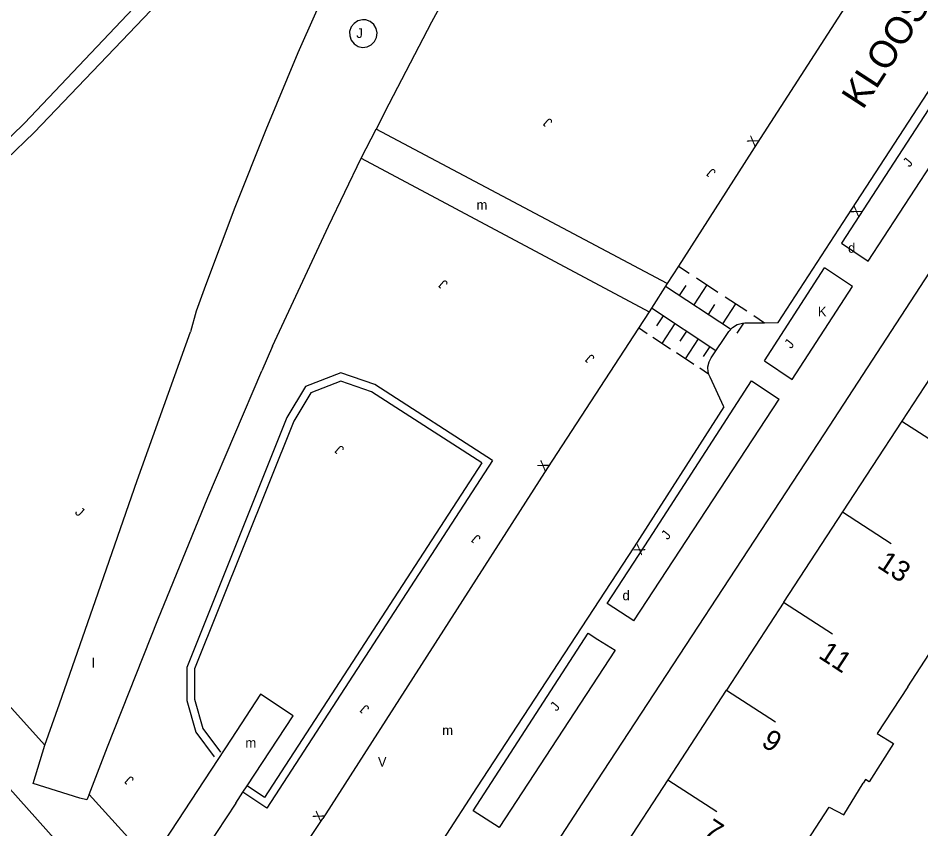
# Model space of a CAD drawing. Extents: x 134999 to 136502, y 457398 to 459002.
# Drawn here: x 135252.64 to 135299.08, y 457837.42 to 457879.15 of the extents above; entities that cross this region are included whole.
import ezdxf

# ---------------------------------------------------------------- set-up
doc = ezdxf.new("R2010")
doc.units = 0
for name, color, linetype in [('RI_DGTB_15', 7, 'Continuous'), ('RI_DGTB_19', 7, 'Continuous'), ('RI_DGTB_29', 7, 'Continuous'), ('RI_DGTB_30', 7, 'Continuous'), ('RI_DGTB_31', 7, 'Continuous'), ('RI_DGTB_36', 7, 'Continuous'), ('RI_DGTB_37', 7, 'Continuous'), ('RI_DGTB_4', 7, 'Continuous'), ('RI_DGTB_43', 7, 'Continuous'), ('RI_DGTB_48', 7, 'Continuous'), ('RI_DGTB_5', 7, 'Continuous'), ('RI_DGTB_53', 7, 'Continuous'), ('RI_DGTB_54', 7, 'Continuous')]:
    doc.layers.add(name, color=color, linetype=linetype)

msp = doc.modelspace()

# ---------------------------------------------------------------- linework, layer by layer
at = {"layer": 'RI_DGTB_15'}
for p, q in [((135298.108, 457858.408), (135300.621, 457856.77)), ((135295.046, 457853.741), (135297.559, 457852.103)), ((135292.022, 457849.089), (135294.535, 457847.451)), ((135289.081, 457844.566), (135291.594, 457842.928)), ((135286.072, 457839.952), (135288.585, 457838.314))]:
    msp.add_line(p, q, dxfattribs=at)
at = {"layer": 'RI_DGTB_19'}
msp.add_lwpolyline([(135266.218, 457886.614), (135253.47, 457873.251), (135252.05, 457871.882), (135249.956, 457871.034), (135247.58, 457871.291), (135234.481, 457876.364)], dxfattribs=at)
at = {"layer": 'RI_DGTB_31'}
for p, q in [((135286.607, 457866.382), (135287.162, 457866.018)), ((135287.411, 457864.384), (135288.086, 457865.411)), ((135287.531, 457865.775), (135288.641, 457865.046)), ((135285.943, 457865.348), (135289.289, 457863.15)), ((135286.672, 457864.869), (135287.009, 457865.383)), ((135289.01, 457864.804), (135290.12, 457864.075)), ((135288.539, 457862.03), (135285.215, 457864.213)), ((135288.151, 457863.898), (135288.488, 457864.411)), ((135288.89, 457863.412), (135289.565, 457864.439)), ((135285.816, 457863.818), (135285.483, 457863.31)), ((135290.489, 457863.832), (135291.044, 457863.468)), ((135284.999, 457862.901), (135284.548, 457863.197)), ((135286.417, 457863.423), (135285.75, 457862.407)), ((135289.63, 457862.927), (135289.967, 457863.44)), ((135286.201, 457862.111), (135285.299, 457862.703)), ((135287.018, 457863.028), (135286.685, 457862.52)), ((135287.62, 457862.633), (135286.953, 457861.618)), ((135288.221, 457862.238), (135287.887, 457861.731)), ((135287.404, 457861.322), (135286.502, 457861.914)), ((135288.155, 457860.828), (135287.704, 457861.124))]:
    msp.add_line(p, q, dxfattribs=at)
msp.add_lwpolyline([(135270.36, 457879.061), (135270.121, 457879.004), (135269.921, 457878.876), (135269.774, 457878.689), (135269.697, 457878.464), (135269.698, 457878.226), (135269.778, 457878.002), (135269.927, 457877.816), (135270.129, 457877.69), (135270.361, 457877.638), (135270.597, 457877.665), (135270.811, 457877.768), (135270.98, 457877.936), (135271.083, 457878.15), (135271.111, 457878.386), (135271.059, 457878.618), (135270.934, 457878.82), (135270.749, 457878.97), (135270.525, 457879.05), (135270.36, 457879.061)], dxfattribs=at)
at = {"layer": 'RI_DGTB_4'}
for p, q in [((135298.112, 457858.405), (135301.121, 457863.02)), ((135295.062, 457853.729), (135298.112, 457858.405)), ((135292.033, 457849.082), (135295.062, 457853.729)), ((135292.033, 457849.082), (135289.085, 457844.563)), ((135286.077, 457839.948), (135289.085, 457844.563)), ((135283.069, 457835.335), (135286.077, 457839.948))]:
    msp.add_line(p, q, dxfattribs=at)
at = {"layer": 'RI_DGTB_48'}
for points in [[(135265.397, 457886.88), (135252.974, 457873.745), (135251.662, 457872.48), (135249.856, 457871.749), (135247.747, 457871.977), (135223.928, 457881.203)], [(135277.05, 457856.374), (135270.993, 457860.281), (135269.242, 457860.883), (135267.423, 457860.187), (135266.459, 457858.589), (135261.319, 457845.733), (135261.318, 457844.032), (135261.777, 457842.404), (135262.734, 457841.125)], [(135276.496, 457856.256), (135270.817, 457859.919), (135269.249, 457860.458), (135267.694, 457859.863), (135266.818, 457858.41), (135261.719, 457845.656), (135261.718, 457844.087), (135262.142, 457842.584), (135263.054, 457841.364)], [(135277.05, 457856.374), (135265.436, 457838.484), (135264.198, 457839.302)], [(135276.496, 457856.256), (135265.32, 457839.04), (135264.418, 457839.636)]]:
    msp.add_lwpolyline(points, dxfattribs=at)
at = {"layer": 'RI_DGTB_5'}
for points in [[(135298.404, 457844.737), (135300.374, 457847.762), (135301.216, 457847.226), (135302.258, 457848.823)], [(135298.404, 457844.737), (135296.837, 457842.331), (135297.675, 457841.813), (135296.425, 457839.847), (135296.236, 457839.967), (135296.114, 457839.77)], [(135292.542, 457835.735), (135294.368, 457838.539), (135295.111, 457838.151), (135296.114, 457839.77)]]:
    msp.add_lwpolyline(points, dxfattribs=at)
at = {"layer": 'RI_DGTB_53'}
for p, q in [((135302.557, 457891.207), (135290.664, 457872.707)), ((135301.394, 457877.431), (135294.992, 457867.562)), ((135270.285, 457871.94), (135271.063, 457873.438)), ((135286.033, 457865.487), (135271.063, 457873.438)), ((135270.285, 457871.94), (135285.095, 457864.028)), ((135291.032, 457861.514), (135294.117, 457866.288)), ((135261.805, 457864.065), (135261.508, 457863.004)), ((135288.287, 457861.654), (135289.201, 457863.019)), ((135265.727, 457862.267), (135265.175, 457860.995)), ((135285.101, 457852.337), (135290.364, 457860.482)), ((135288.951, 457859.139), (135288.236, 457860.665)), ((135290.364, 457860.482), (135291.799, 457859.535)), ((135284.32, 457848.121), (135291.799, 457859.535)), ((135288.951, 457859.139), (135284.328, 457851.941)), ((135279.871, 457856.005), (135268.323, 457837.957)), ((135284.328, 457851.941), (135276.223, 457839.528))]:
    msp.add_line(p, q, dxfattribs=at)
for points in [[(135262.084, 457829.306), (135259.895, 457831.332), (135255.632, 457835.649), (135218.403, 457877.368), (135217.92, 457878.412), (135217.51, 457879.486), (135217.176, 457880.587), (135216.92, 457881.708), (135216.742, 457882.844), (135216.643, 457883.99), (135216.624, 457885.14), (135216.685, 457886.288), (135216.826, 457887.43), (135217.046, 457888.559), (135217.344, 457889.67), (135217.718, 457890.757), (135218.167, 457891.816), (135218.689, 457892.841), (135219.28, 457893.828), (135219.484, 457894.135), (135220.596, 457896.004)], [(135291.044, 457863.468), (135291.745, 457863.472), (135295.535, 457869.31), (135307.437, 457887.63), (135311.966, 457894.593), (135311.544, 457895.418)], [(135280.935, 457891.386), (135278.524, 457887.275), (135276.181, 457883.125), (135273.909, 457878.935), (135271.707, 457874.709), (135271.063, 457873.438)], [(135270.58, 457885.2), (135268.773, 457881.298), (135267.039, 457877.364), (135265.378, 457873.399), (135263.792, 457869.403), (135262.28, 457865.378), (135261.805, 457864.065)], [(135294.992, 457867.562), (135296.373, 457866.634), (135302.81, 457876.513)], [(135290.664, 457872.707), (135286.607, 457866.382)], [(135265.727, 457862.267), (135268.61, 457868.437), (135270.285, 457871.94)], [(135254.018, 457841.725), (135228.805, 457869.703)], [(135286.607, 457866.382), (135286.033, 457865.487)], [(135291.032, 457861.514), (135292.457, 457860.55), (135295.562, 457865.337), (135294.117, 457866.288)], [(135286.033, 457865.487), (135285.215, 457864.212)], [(135285.095, 457864.028), (135284.552, 457863.194)], [(135285.215, 457864.212), (135285.095, 457864.028)], [(135284.552, 457863.194), (135279.871, 457856.005)], [(135289.201, 457863.019), (135289.389, 457863.229), (135289.629, 457863.378), (135289.9, 457863.454), (135290.026, 457863.463)], [(135290.026, 457863.463), (135291.044, 457863.468)], [(135254.018, 457841.725), (135254.766, 457843.861), (135256.755, 457849.574), (135258.771, 457855.342), (135261.508, 457863.004)], [(135288.18, 457860.812), (135288.14, 457860.921), (135288.122, 457861.194), (135288.184, 457861.461), (135288.287, 457861.653)], [(135256.301, 457839.184), (135257.238, 457841.643), (135259.827, 457848.184), (135262.397, 457854.478), (135265.175, 457860.995)], [(135288.235, 457860.664), (135288.18, 457860.812)], [(135284.32, 457848.121), (135282.937, 457849.019), (135285.101, 457852.337)], [(135277.388, 457837.485), (135276.046, 457838.35), (135281.961, 457847.488), (135282.462, 457847.173), (135283.35, 457846.613), (135277.388, 457837.485)], [(135264.418, 457839.636), (135266.787, 457843.232), (135265.112, 457844.344), (135263.597, 457842.031), (135259.454, 457835.704), (135256.301, 457839.184)], [(135256.301, 457839.184), (135256.177, 457838.91), (135255.822, 457839.008), (135253.414, 457839.763), (135254.018, 457841.725)], [(135264.198, 457839.302), (135264.418, 457839.636)], [(135276.223, 457839.528), (135272.753, 457834.181), (135269.63, 457829.396), (135268.306, 457829.527)], [(135263.834, 457838.75), (135264.198, 457839.302)], [(135263.834, 457838.75), (135260.858, 457834.207)], [(135264.389, 457832.058), (135264.63, 457832.412), (135268.323, 457837.957)]]:
    msp.add_lwpolyline(points, dxfattribs=at)
at = {"layer": 'RI_DGTB_54'}
msp.add_lwpolyline([(135352.269, 457941.458), (135349.721, 457943.116), (135342.096, 457931.491), (135336.126, 457922.35), (135322.387, 457901.187), (135294.106, 457857.745), (135282.083, 457839.389), (135271.452, 457823.013), (135274.006, 457821.437)], dxfattribs=at)

# ---------------------------------------------------------------- texts
at = {"layer": 'RI_DGTB_29'}
for p in [(135295.336, 457867.069), (135283.731, 457849.187)]:
    msp.add_text('d', height=0.5, dxfattribs=at).set_placement(p)
at = {"layer": 'RI_DGTB_30'}
for rotation, p in [(57.0927, (135290.528, 457872.497)), (237.0107, (135295.671, 457869.52)), (57.0927, (135279.735, 457855.795)), (237.0107, (135284.514, 457852.112)), (58.0677, (135268.191, 457837.745))]:
    msp.add_text('X', height=0.5, rotation=rotation, dxfattribs=at).set_placement(p)
for s, p in [('K', (135293.782, 457863.793)), ('V', (135271.15, 457840.625))]:
    msp.add_text(s, height=0.5, dxfattribs=at).set_placement(p)
at = {"layer": 'RI_DGTB_31'}
msp.add_text('J', height=0.5, dxfattribs=at).set_placement((135270.04, 457878.123))
for rotation, p in [(139.5982, (135280.171, 457873.837)), (51.3244, (135298.495, 457871.439)), (139.5982, (135288.575, 457871.249)), (139.5982, (135274.791, 457865.513)), (51.3244, (135292.397, 457862.097)), (139.5982, (135282.336, 457861.686)), (139.5982, (135269.454, 457856.997)), (316.8186, (135255.525, 457853.675)), (139.5982, (135276.48, 457852.405)), (51.3244, (135286.055, 457852.262)), (139.5982, (135270.748, 457843.646)), (51.3244, (135280.342, 457843.437)), (139.5982, (135258.64, 457839.982))]:
    msp.add_text('J', height=0.499, rotation=rotation, dxfattribs=at).set_placement(p)
at = {"layer": 'RI_DGTB_36'}
for s, p in [('13', (135296.779, 457850.908)), ('11', (135293.756, 457846.255)), ('9', (135290.814, 457841.733)), ('7', (135287.806, 457837.119))]:
    msp.add_text(s, height=1.054, rotation=326.8907, dxfattribs=at).set_placement(p)
at = {"layer": 'RI_DGTB_37'}
msp.add_text('KLOOSTERLAAN', height=1.4, rotation=56.9644, dxfattribs=at).set_placement((135296.094, 457874.39))
at = {"layer": 'RI_DGTB_43'}
for s, p in [('m', (135276.224, 457869.286)), ('l', (135256.44, 457845.709)), ('m', (135274.459, 457842.246)), ('m', (135264.332, 457841.597))]:
    msp.add_text(s, height=0.5, dxfattribs=at).set_placement(p)

doc.saveas('drawing.dxf')
